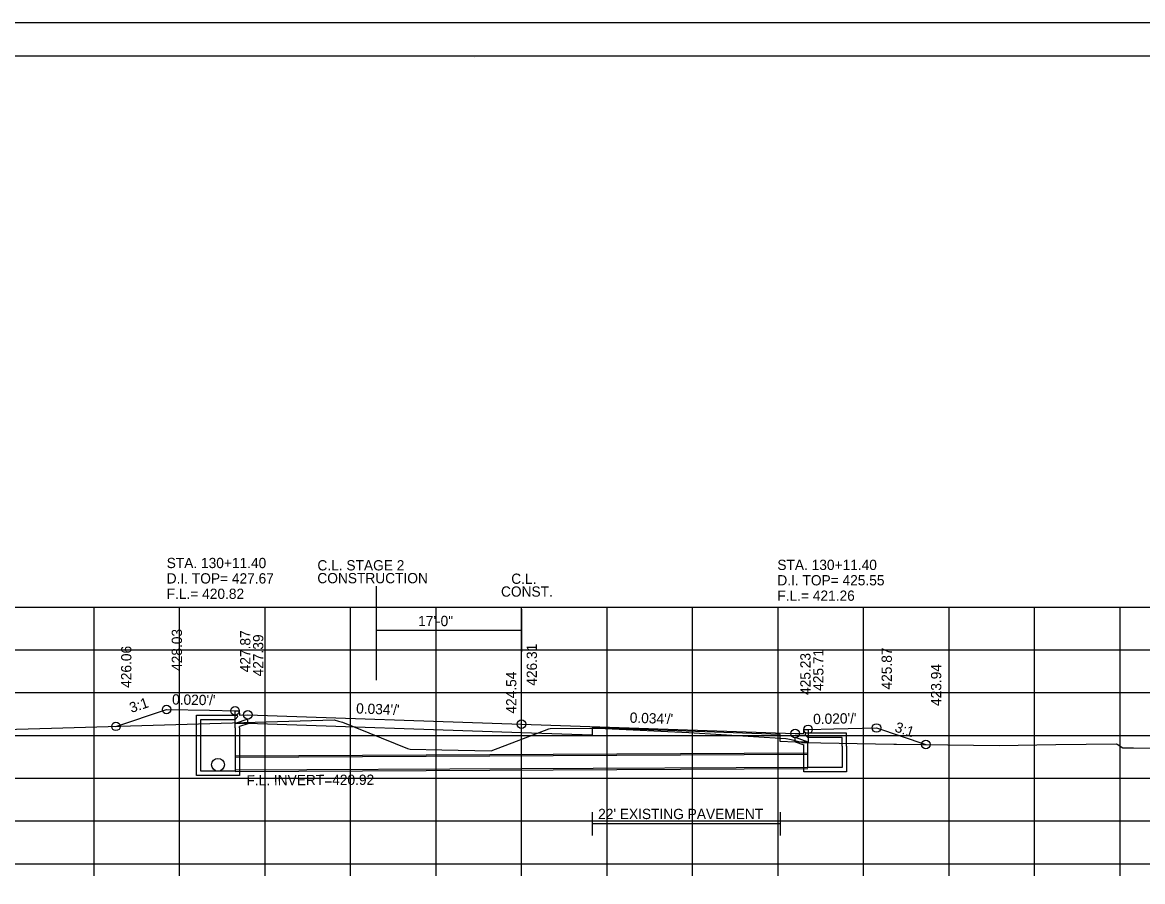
# Model space of a CAD drawing. Extents: x 1538688 to 1540766, y 656250 to 671912.
# Drawn here: x 1538799.8 to 1538930.8, y 660504.2 to 660604.7 of the extents above; entities that cross this region are included whole.
import ezdxf

# ---------------------------------------------------------------- set-up
doc = ezdxf.new("R2010")
doc.units = 0
for name, color, linetype in [('18', 7, 'Continuous'), ('20', 7, 'Continuous'), ('22', 7, 'Continuous'), ('26', 7, 'Continuous'), ('39', 7, 'Continuous'), ('40', 7, 'Continuous'), ('41', 7, 'Continuous'), ('42', 7, 'Continuous'), ('7', 7, 'Continuous'), ('Borings', 7, 'Continuous'), ('Default', 7, 'Continuous'), ('RipRap', 7, 'Continuous'), ('Wall Heights', 7, 'Continuous')]:
    doc.layers.add(name, color=color, linetype=linetype)

msp = doc.modelspace()

# ---------------------------------------------------------------- linework, layer by layer
at = {"layer": '18'}
msp.add_lwpolyline([(1538792.21, 660521.85), (1538803.2, 660522.14), (1538836.28, 660523.13), (1538836.77, 660522.98), (1538837.26, 660522.84), (1538844.86, 660519.78), (1538845.17, 660519.68), (1538848.85, 660519.61), (1538854.63, 660519.5), (1538861.37, 660522.06), (1538861.52, 660522.11), (1538866.76, 660522.15), (1538867.19, 660522.16), (1538867.95, 660522.12), (1538877.74, 660521.66), (1538889.09, 660520.95), (1538889.15, 660520.95), (1538889.71, 660520.81), (1538890.92, 660520.5), (1538890.95, 660520.49), (1538891.05, 660520.48), (1538901.71, 660520.29), (1538902.03, 660520.29), (1538914.05, 660520.12), (1538920.66, 660520.23), (1538927.75, 660520.33), (1538927.85, 660520.26), (1538928.49, 660519.85), (1538928.67, 660519.85), (1538929.74, 660519.85), (1538952.52, 660519.62)], dxfattribs=at)
at = {"layer": '20'}
msp.add_lwpolyline([(1538810.75, 660522.36), (1538816.67, 660524.34), (1538821.67, 660524.24), (1538824.67, 660524.18), (1538825.17, 660524.18), (1538825.18, 660523.68), (1538826.18, 660523.7), (1538858.18, 660522.61), (1538890.18, 660521.53), (1538891.18, 660521.51), (1538891.19, 660522.01), (1538891.69, 660522.01), (1538894.69, 660522.07), (1538899.69, 660522.17), (1538905.47, 660520.24)], dxfattribs=at)
at = {"layer": '22'}
for p, q in [((1538718.18, 660536.3), (1538998.18, 660536.3)), ((1538718.18, 660536.3), (1538998.18, 660536.3)), ((1538808.18, 660506.3), (1538808.18, 660536.3)), ((1538808.18, 660506.3), (1538808.18, 660536.3)), ((1538818.18, 660506.3), (1538818.18, 660536.3)), ((1538818.18, 660506.3), (1538818.18, 660536.3)), ((1538828.18, 660506.3), (1538828.18, 660536.3)), ((1538828.18, 660506.3), (1538828.18, 660536.3)), ((1538838.18, 660506.3), (1538838.18, 660536.3)), ((1538838.18, 660506.3), (1538838.18, 660536.3)), ((1538848.18, 660506.3), (1538848.18, 660536.3)), ((1538848.18, 660506.3), (1538848.18, 660536.3)), ((1538858.18, 660506.3), (1538858.18, 660536.3)), ((1538858.18, 660506.3), (1538858.18, 660536.3)), ((1538868.18, 660506.3), (1538868.18, 660536.3)), ((1538868.18, 660506.3), (1538868.18, 660536.3)), ((1538878.18, 660506.3), (1538878.18, 660536.3)), ((1538878.18, 660506.3), (1538878.18, 660536.3)), ((1538888.18, 660506.3), (1538888.18, 660536.3)), ((1538888.18, 660506.3), (1538888.18, 660536.3)), ((1538898.18, 660506.3), (1538898.18, 660536.3)), ((1538898.18, 660506.3), (1538898.18, 660536.3)), ((1538908.18, 660506.3), (1538908.18, 660536.3)), ((1538908.18, 660506.3), (1538908.18, 660536.3)), ((1538918.18, 660506.3), (1538918.18, 660536.3)), ((1538918.18, 660506.3), (1538918.18, 660536.3)), ((1538928.18, 660506.3), (1538928.18, 660536.3)), ((1538928.18, 660506.3), (1538928.18, 660536.3)), ((1538718.18, 660531.3), (1538998.18, 660531.3)), ((1538718.18, 660531.3), (1538998.18, 660531.3)), ((1538718.18, 660526.3), (1538998.18, 660526.3)), ((1538718.18, 660521.3), (1538998.18, 660521.3)), ((1538718.18, 660521.3), (1538998.18, 660521.3)), ((1538718.18, 660516.3), (1538998.18, 660516.3)), ((1538718.18, 660516.3), (1538998.18, 660516.3)), ((1538718.18, 660511.3), (1538998.18, 660511.3)), ((1538718.18, 660511.3), (1538998.18, 660511.3)), ((1538718.18, 660506.3), (1538998.18, 660506.3)), ((1538718.18, 660506.3), (1538998.18, 660506.3))]:
    msp.add_line(p, q, dxfattribs=at)
at = {"layer": '26'}
for p, q in [((1538687.78, 660604.66), (1539021.11, 660604.66)), ((1538891.68, 660519.23), (1538824.68, 660518.89)), ((1538891.68, 660517.4), (1538824.68, 660517.06))]:
    msp.add_line(p, q, dxfattribs=at)
msp.add_lwpolyline([(1538687.77, 660604.66), (1539021.11, 660604.66), (1539021.11, 660391.32), (1538687.77, 660391.32)], close=True, dxfattribs=at)
for centre in [(1538816.67, 660524.34), (1538824.67, 660524.18), (1538826.18, 660523.7), (1538858.18, 660522.61), (1538810.75, 660522.36), (1538890.18, 660521.53), (1538891.69, 660522.01), (1538899.69, 660522.17), (1538905.47, 660520.24)]:
    msp.add_circle(centre, 0.5, dxfattribs=at)
at = {"layer": '39'}
for p, q in [((1538820.18, 660523.68), (1538824.93, 660523.68)), ((1538820.18, 660522.18), (1538820.18, 660523.68)), ((1538820.68, 660522.18), (1538820.68, 660523.18)), ((1538820.68, 660523.18), (1538824.68, 660523.18)), ((1538825.01, 660523.52), (1538824.68, 660523.18)), ((1538826.18, 660523.2), (1538824.68, 660522.68)), ((1538825.01, 660523.52), (1538824.93, 660523.68)), ((1538824.68, 660522.18), (1538824.68, 660522.68)), ((1538826.18, 660522.67), (1538825.18, 660522.33)), ((1538825.18, 660522.18), (1538825.18, 660522.33)), ((1538890.18, 660521.08), (1538891.68, 660520.56)), ((1538890.18, 660520.55), (1538891.18, 660520.21)), ((1538891.34, 660521.4), (1538891.43, 660521.56)), ((1538891.34, 660521.4), (1538891.68, 660521.06)), ((1538896.18, 660521.56), (1538891.43, 660521.56)), ((1538895.68, 660521.06), (1538891.68, 660521.06)), ((1538891.68, 660520.06), (1538891.68, 660520.56)), ((1538895.68, 660520.06), (1538895.68, 660521.06)), ((1538896.18, 660520.06), (1538896.18, 660521.56)), ((1538891.18, 660520.06), (1538891.18, 660520.21)), ((1538891.68, 660519.06), (1538824.68, 660518.72)), ((1538891.68, 660517.56), (1538824.68, 660517.22))]:
    msp.add_line(p, q, dxfattribs=at)
for points in [[(1538826.18, 660522.67), (1538826.18, 660523.2)], [(1538825.18, 660522.18), (1538825.18, 660516.62), (1538822.68, 660516.62), (1538820.18, 660516.62), (1538820.18, 660522.18)], [(1538824.68, 660522.18), (1538824.68, 660517.12), (1538822.68, 660517.12), (1538820.68, 660517.12), (1538820.68, 660522.18)], [(1538890.18, 660520.55), (1538890.18, 660521.08)], [(1538896.18, 660520.06), (1538896.18, 660517.06), (1538893.68, 660517.06), (1538891.18, 660517.06), (1538891.18, 660520.06)], [(1538895.68, 660520.06), (1538895.68, 660517.56), (1538893.68, 660517.56), (1538891.68, 660517.56), (1538891.68, 660520.06)]]:
    msp.add_lwpolyline(points, dxfattribs=at)
msp.add_circle((1538822.68, 660517.87), 0.75, dxfattribs=at)
at = {"layer": '7'}
for p, q in [((1538866.43, 660512.33), (1538866.43, 660509.59)), ((1538888.43, 660512.33), (1538888.43, 660509.59)), ((1538888.43, 660510.96), (1538866.43, 660510.96))]:
    msp.add_line(p, q, dxfattribs=at)
at = {"layer": 'Borings'}
for p, q in [((1538718.18, 660506.3), (1538998.18, 660506.3)), ((1538808.18, 660504.9), (1538808.18, 660506.3)), ((1538818.18, 660504.9), (1538818.18, 660506.3)), ((1538828.18, 660504.9), (1538828.18, 660506.3)), ((1538838.18, 660504.9), (1538838.18, 660506.3)), ((1538848.18, 660504.9), (1538848.18, 660506.3)), ((1538858.18, 660504.9), (1538858.18, 660506.3)), ((1538868.18, 660504.9), (1538868.18, 660506.3)), ((1538878.18, 660504.9), (1538878.18, 660506.3)), ((1538888.18, 660504.9), (1538888.18, 660506.3)), ((1538898.18, 660504.9), (1538898.18, 660506.3)), ((1538908.18, 660504.9), (1538908.18, 660506.3)), ((1538918.18, 660504.9), (1538918.18, 660506.3)), ((1538928.18, 660504.9), (1538928.18, 660506.3))]:
    msp.add_line(p, q, dxfattribs=at)
at = {"layer": 'Default'}
for p, q in [((1538841.17, 660538.75), (1538841.17, 660527.75)), ((1538858.18, 660536.08), (1538858.18, 660531.08)), ((1538858.18, 660533.58), (1538841.17, 660533.58))]:
    msp.add_line(p, q, dxfattribs=at)
at = {"layer": 'RipRap'}
for p, q in [((1538700.18, 660600.76), (1539016.36, 660600.76)), ((1538852.7, 660600.5), (1538852.7, 660600.5)), ((1538852.7, 660600.5), (1538852.7, 660600.5))]:
    msp.add_line(p, q, dxfattribs=at)
at = {"layer": 'Wall Heights'}
msp.add_lwpolyline([(1538891.69, 660522.01), (1538891.69, 660520.51), (1538890.18, 660520.53), (1538888.44, 660520.59), (1538888.44, 660521.42), (1538866.44, 660522.17), (1538866.44, 660521.33), (1538858.18, 660521.61), (1538826.18, 660522.7), (1538824.67, 660522.68), (1538824.67, 660524.18)], dxfattribs=at)

# ---------------------------------------------------------------- texts
at = {"layer": '40'}
for s, p in [('STA. 130+11.40', (1538816.68, 660540.86)), ('STA. 130+11.40', (1538888.1, 660540.64)), ('D.I. TOP= 427.67', (1538816.68, 660539.06)), ('D.I. TOP= 425.55', (1538888.1, 660538.84)), ('F.L.= 420.82', (1538816.68, 660537.26)), ('F.L.= 421.26', (1538888.1, 660537.04))]:
    msp.add_text(s, height=1.2, dxfattribs=at).set_placement(p)
msp.add_text('F.L. INVERT=420.92', height=1.2, rotation=0.2886, dxfattribs=at).set_placement((1538826.01, 660515.45))
at = {"layer": '41'}
for s, p in [('428.03', (1538818.47, 660528.84)), ('427.87', (1538826.47, 660528.68)), ('427.39', (1538827.98, 660528.2)), ('426.06', (1538812.55, 660526.86)), ('426.31', (1538859.98, 660527.11)), ('425.71', (1538893.49, 660526.51)), ('425.87', (1538901.49, 660526.67)), ('425.23', (1538891.98, 660526.03)), ('423.94', (1538907.27, 660524.74)), ('424.54', (1538857.58, 660523.85))]:
    msp.add_text(s, height=1.2, rotation=90, dxfattribs=at).set_placement(p)
at = {"layer": '42'}
for s, rotation, p in [("0.020'/'", 358.8542, (1538817.3, 660524.92)), ('3:1', 18.4349, (1538812.55, 660523.92)), ("0.034'/'", 358.0616, (1538838.82, 660523.87)), ("0.034'/'", 358.0616, (1538870.82, 660522.79)), ("0.020'/'", 1.1458, (1538892.3, 660522.62)), ('3:1', 341.5651, (1538901.74, 660521.78))]:
    msp.add_text(s, height=1.2, rotation=rotation, dxfattribs=at).set_placement(p)
at = {"layer": '7'}
msp.add_text("22' EXISTING PAVEMENT", height=1.2, dxfattribs=at).set_placement((1538867.14, 660511.52))
at = {"layer": 'Default'}
for s, p in [('C.L. STAGE 2', (1538834.31, 660540.59)), ('CONSTRUCTION', (1538834.3, 660539.09)), ('C.L.', (1538856.98, 660539.02)), ('CONST.', (1538855.78, 660537.52)), ('17\'-0"', (1538846.09, 660534.08))]:
    msp.add_text(s, height=1.2, dxfattribs=at).set_placement(p)

doc.saveas('drawing.dxf')
